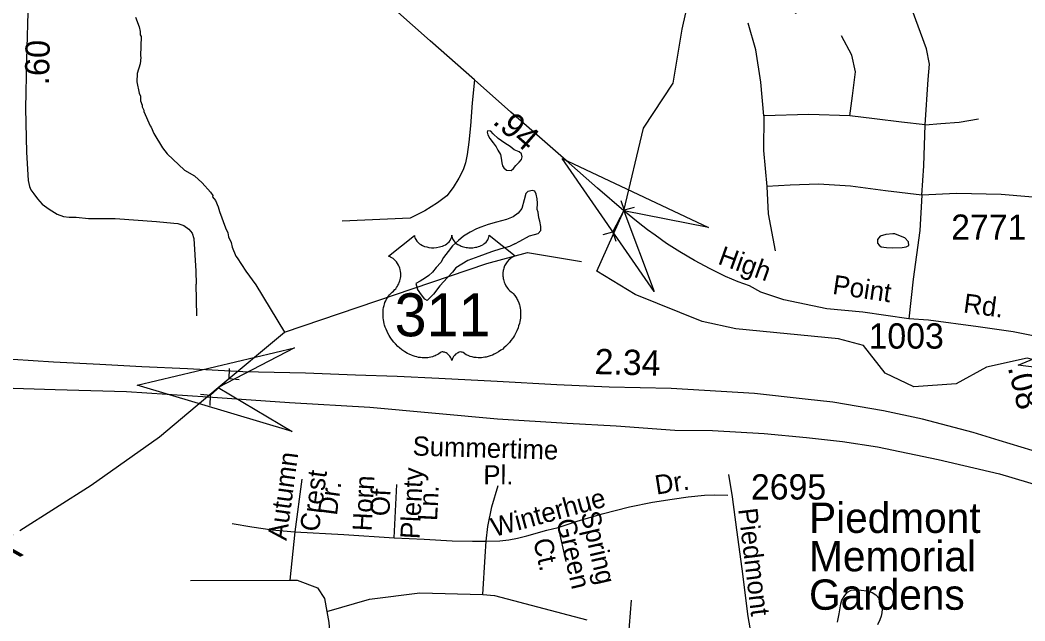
# Model space of a CAD drawing. Extents: x 1547597 to 1699558, y 810033 to 920809.
# Drawn here: x 1658248 to 1663215, y 839758 to 842729 of the extents above; entities that cross this region are included whole.
import ezdxf

# ---------------------------------------------------------------- set-up
doc = ezdxf.new("R2010")
doc.units = 0
for name, color, linetype in [('Exist Cultural Cemetery Label', 7, 'Continuous'), ('Exist Hydrographic Creek Single Shore', 7, 'Continuous'), ('Exist Hydrographic Creek Single Shore Label', 7, 'Continuous'), ('Exist Hydrographic Misc Water Feature', 7, 'Continuous'), ('Exist Road Non-System Type 51', 7, 'Continuous'), ('Exist Road Non-System Type 51 Label', 7, 'Continuous'), ('Exist Road Primary US Divided Attributed', 7, 'Continuous'), ('Exist Road Primary US Mileage Hundredths English Label', 7, 'Continuous'), ('Exist Road Primary US Shield CELL', 7, 'Continuous'), ('Exist Road Primary US Shield Number Label', 7, 'Continuous'), ('Exist Road Secondary Mileage Hundredths English Label', 7, 'Continuous'), ('Exist Road Secondary Structure Culvert Attributed CELL', 7, 'Continuous'), ('Exist Road Secondary Structure Culvert CELL', 7, 'Continuous'), ('Exist Road Secondary Structure Standard Bridge Attributed CELL', 7, 'Continuous'), ('Exist Road Secondary Type 51 Attributed', 7, 'Continuous'), ('Exist Road Secondary Type 51 Label', 7, 'Continuous'), ('Exist Road Secondary Type 51 Number Label', 7, 'Continuous')]:
    doc.layers.add(name, color=color, linetype=linetype)

msp = doc.modelspace()

# ---------------------------------------------------------------- linework, layer by layer
at = {"layer": 'Exist Hydrographic Creek Single Shore'}
for points in [[(1661099.8, 841487.1), (1661232.6, 841786.5), (1661330.1, 842195.5), (1661476.7, 842416.7), (1661520.7, 842684.6), (1661568.5, 842898.9), (1661760.1, 843058.9), (1661863.3, 843013), (1662080.9, 842762.9), (1662248.4, 842879.7), (1662533.4, 843061), (1662700.4, 843090.4), (1663467.4, 843097.8), (1663735.4, 843154.7), (1664423.3, 843495.3), (1664933.4, 843672), (1665235.4, 843843.1), (1665530.4, 844083.3), (1665655.4, 844074.2), (1665879.4, 843994.2), (1666088.4, 844026.1), (1666616.4, 844271.3), (1666935.4, 844475), (1667455.4, 844677.8)], [(1658247.5, 840205.6), (1658599, 840428.8), (1658938, 840668.6), (1659226.7, 840912.8), (1659556.1, 841185.5), (1660556.3, 841525.5), (1660757.3, 841580.6), (1661023.4, 841535.7)], [(1667525.3, 840566.5), (1667296.4, 840508.8), (1666687.4, 840452.3), (1666420.4, 840388.8), (1666121, 840130.9), (1665912.1, 840085.9), (1665316.4, 840250.9), (1665142.1, 840161.9), (1664981.4, 840167.6), (1664782.9, 840268.7), (1664388, 840450.3), (1664013.3, 840651.1), (1663467.4, 840997), (1663226.4, 841057.7), (1663026.3, 841012.5), (1662875.4, 840930.2), (1662666.4, 840914.8), (1662525.4, 840983.3), (1662418.3, 841120.1), (1662294.4, 841152.1), (1661786.4, 841201.8), (1661620.4, 841238.1), (1661288.3, 841372.8), (1661099.8, 841487.1)]]:
    msp.add_lwpolyline(points, dxfattribs=at)
at = {"layer": 'Exist Hydrographic Misc Water Feature'}
for points in [[(1658818.9, 842744.4), (1658836.5, 842696.2), (1658842.3, 842672.3), (1658842.2, 842656.3), (1658846.1, 842648.2), (1658843.5, 842552.3), (1658845.4, 842544.3), (1658841.2, 842512.4), (1658826.9, 842464.5), (1658824.6, 842424.5), (1658836.2, 842368.5), (1658844.1, 842352.5), (1658843.9, 842330.5), (1658851.8, 842308.4), (1658851.7, 842300.4), (1658859.6, 842284.4), (1658859.5, 842276.4), (1658890.9, 842206.2), (1658896.9, 842200.1), (1658908.7, 842168.1), (1658952.1, 842097.7), (1658975.9, 842067.6), (1659061.2, 841987), (1659111, 841958.6), (1659148.7, 841924.3), (1659190.3, 841878), (1659200.3, 841861.9), (1659200.2, 841855.9), (1659214, 841837.8), (1659227.8, 841805.8), (1659233.7, 841781.8), (1659263, 841701.5), (1659274.9, 841677.5), (1659278.7, 841657.4), (1659292.5, 841629.4), (1659296.3, 841605.4), (1659314, 841561.2), (1659322, 841553.2), (1659363.4, 841486.9), (1659412.9, 841420.6), (1659556.1, 841185.5)], [(1660558.4, 842182.1), (1660556.8, 842174.3), (1660560.1, 842162.4), (1660569.8, 842144.3), (1660586.6, 842122.6), (1660601.6, 842102.8), (1660610.1, 842086.5), (1660622.9, 842064), (1660627.1, 842047.1), (1660629.6, 842023.8), (1660633.5, 842008.8), (1660639.8, 841999.1), (1660652.7, 841986.5), (1660675.8, 841985.2), (1660687.4, 841994.7), (1660699.4, 842010.1), (1660714.9, 842027), (1660727.2, 842039.9), (1660730.4, 842052.6), (1660726.9, 842067.3), (1660715.5, 842077.7), (1660691.3, 842087.6), (1660670.1, 842103.5), (1660644.4, 842120.3), (1660610.8, 842144.1), (1660586.8, 842166.5), (1660574.8, 842180.6), (1660558.4, 842182.1)], [(1660694.7, 841623.5), (1660718.9, 841635.4), (1660765.9, 841662.1), (1660791.1, 841668.3), (1660809.6, 841674.5), (1660821.9, 841688), (1660822.9, 841709), (1660816.8, 841734), (1660813, 841751.8), (1660809.3, 841778.5), (1660803.9, 841793.1), (1660806.6, 841823.6), (1660803.7, 841844.7), (1660799, 841868.9), (1660792.8, 841883.5), (1660780.8, 841886.9), (1660759, 841881.5), (1660747.6, 841871.2), (1660740.7, 841840.7), (1660728.9, 841797.2), (1660710.9, 841774.1), (1660686.5, 841756.7), (1660652.4, 841742.6), (1660603.9, 841729.5), (1660562.6, 841718.8), (1660525.4, 841704.8), (1660505.1, 841696.2), (1660472.7, 841681.2), (1660441, 841660.7), (1660415, 841639.3), (1660386.5, 841613.1), (1660364.3, 841585.1), (1660340.6, 841555.6), (1660327.4, 841530.8), (1660304.5, 841505.2), (1660287.3, 841482.1), (1660268.6, 841466.2), (1660252.3, 841454.3), (1660225.5, 841437.7), (1660204.4, 841425.9), (1660210.5, 841403.3), (1660213.6, 841398.7)], [(1662562.7, 841671.9), (1662528.4, 841668.7), (1662500.5, 841661), (1662486.7, 841644), (1662487.2, 841626.8), (1662494.7, 841615.7), (1662505.6, 841608.3), (1662531.2, 841604.6), (1662560.4, 841602.1), (1662608.3, 841604.4), (1662628.5, 841608.5), (1662641.7, 841614.5), (1662639.4, 841631.8), (1662621.3, 841652.1), (1662591.5, 841664.2), (1662572.5, 841671.8), (1662562.7, 841671.9)], [(1660694.7, 841623.5), (1660667.8, 841610.2), (1660624.9, 841597.9), (1660578.7, 841583.1), (1660515.6, 841560.6), (1660462.1, 841540.3), (1660432.1, 841522.9), (1660402.1, 841504), (1660385.7, 841482.4), (1660360.3, 841456.1), (1660323.5, 841414.7), (1660291.6, 841373.2), (1660260.6, 841342.2), (1660249.4, 841349.6), (1660232.7, 841370.7), (1660213.6, 841398.7)]]:
    msp.add_lwpolyline(points, dxfattribs=at)
at = {"layer": 'Exist Road Non-System Type 51'}
for p, q in [((1659121.2, 841265.9), (1659118.9, 841422.6)), ((1659641.7, 840459.5), (1659606.2, 840197.7)), ((1660097.8, 840168.7), (1660111.4, 840432.7)), ((1659606.2, 840197.7), (1659581.9, 839959.8)), ((1660907.7, 840219.8), (1660946.7, 840051.8)), ((1659089.9, 839958), (1659581.9, 839959.8))]:
    msp.add_line(p, q, dxfattribs=at)
for points in [[(1662722.2, 842210.6), (1662737.7, 842436.2), (1662744.4, 842511.7), (1662728.8, 842587.2), (1662657.8, 842780.4)], [(1661925.5, 842255), (1661909.9, 842422.8), (1661885.5, 842582.8), (1661847.8, 842713.8)], [(1662349.4, 842255), (1662362.7, 842354), (1662378.2, 842473.9), (1662360.4, 842556.1), (1662309.4, 842651.6)], [(1660494.4, 842434), (1660483.7, 842320.2), (1660475, 842206.3), (1660466.6, 842126.2), (1660458.3, 842064.3), (1660450.1, 842022.5), (1660437.8, 841988.5), (1660417.5, 841946.7), (1660389.4, 841900.9), (1660357.1, 841860.9), (1660311, 841825.2), (1660248.7, 841785.7), (1660176.6, 841750.1), (1659840.3, 841735.4)], [(1661925.5, 842255), (1661923.3, 842084), (1661938.9, 841906.3)], [(1662349.4, 842255), (1662147.5, 842261.7), (1661925.5, 842255)], [(1662722.2, 842210.6), (1662604.6, 842223.9), (1662471.5, 842241.7), (1662349.4, 842255)], [(1662722.2, 842210.6), (1662799.9, 842217.3), (1662890.9, 842223.9), (1662986.3, 842241.7)], [(1662705.6, 841862.6), (1662715.6, 842008.5), (1662722.2, 842210.6)], [(1662705.6, 841862.6), (1662526.4, 841884.1), (1662353.3, 841908.5), (1662195.7, 841917.4), (1662054.3, 841913), (1661938.9, 841906.3)], [(1661938.9, 841906.3), (1661945.5, 841770.8), (1661981, 841588.7)], [(1663098.4, 841867), (1662876.5, 841871.5), (1662705.6, 841862.6)], [(1662705.6, 841862.6), (1662696.7, 841689.4), (1662663.4, 841447.3), (1662641.5, 841251.7)], [(1660551.5, 840152), (1660560, 840223.9), (1660580.6, 840321.7), (1660611.2, 840427.6)], [(1660907.7, 840219.8), (1661001.8, 840251.3), (1661126, 840286.6), (1661260.2, 840321.7), (1661374.3, 840345), (1661472.3, 840360.4), (1661550.3, 840372.1), (1661632.3, 840379.6), (1661682.4, 840381.2), (1661746.4, 840378.9)], [(1659296.6, 840239.6), (1659394.4, 840223), (1659494.3, 840208.3), (1659548.3, 840204), (1659606.2, 840197.7)], [(1659606.2, 840197.7), (1659848, 840184.3), (1660097.8, 840168.7)], [(1660551.5, 840152), (1660619.4, 840153.7), (1660663.5, 840159.4), (1660707.5, 840167.1), (1660753.6, 840178.7), (1660851.6, 840206.2), (1660907.7, 840219.8)], [(1660097.8, 840168.7), (1660245.8, 840161.8), (1660383.7, 840153), (1660485.5, 840152.4), (1660551.5, 840152)], [(1660535.1, 839888.6), (1660547, 840076.1), (1660551.5, 840152)], [(1659581.9, 839959.8), (1659617.4, 839960), (1659718.3, 839921.7), (1659752.7, 839869), (1659764.6, 839804.9)], [(1659764.6, 839804.9), (1659975.2, 839864.6), (1660225, 839897), (1660535.1, 839888.6)], [(1660535.1, 839888.6), (1660593.8, 839882.7), (1661050.1, 839763.7)], [(1662288.3, 839751.8), (1662296.8, 839792.8), (1662304.8, 839841.7), (1662310.9, 839859.6), (1662325, 839883.5), (1662339.2, 839899.4), (1662357.2, 839909.2), (1662383.2, 839911.1), (1662405.2, 839909.1), (1662433.2, 839906.9), (1662459.8, 839898.1), (1662479, 839886.6), (1662495.4, 839868.2), (1662506.8, 839850.4), (1662510.7, 839832.3), (1662510.6, 839816.3), (1662508.4, 839798.3), (1662504.4, 839780.4), (1662498.3, 839762.5), (1662486.2, 839738.5)], [(1659764.6, 839804.9), (1659774.9, 839749.5), (1659783.9, 839623.1), (1659785.5, 839507.9)]]:
    msp.add_lwpolyline(points, dxfattribs=at)
at = {"layer": 'Exist Road Primary US Divided Attributed'}
for points in [[(1663251.3, 840601.1), (1663087.7, 840649.6), (1662960, 840690.2), (1662709.8, 840755.7), (1662516.1, 840796.1), (1662265.4, 840840.1), (1662129.2, 840855.2), (1661879.2, 840881.7), (1661467.5, 840906.4), (1661159.7, 840914.3), (1660902, 840925.7), (1660606.2, 840941.5), (1660318.6, 840957.4), (1660112.6, 840966.6), (1659906.7, 840973.8), (1659658.9, 840983.2), (1659349.1, 840989.1), (1659075.3, 841004.7), (1658849.5, 841014.1), (1658641.7, 841025.3), (1658413.8, 841036.7), (1658211.9, 841049.8)], [(1658055.7, 840914.3), (1658422.2, 840902.7), (1658774.8, 840892.5), (1659176.5, 840866.1), (1659580.1, 840837.7), (1659977.7, 840815.4), (1660607.8, 840757.9), (1660951.9, 840735.6), (1661195, 840723.3), (1661484.7, 840701), (1661670.6, 840698.7), (1661927.3, 840684.4), (1662136.5, 840665.4), (1662313.5, 840645.2), (1662486.4, 840617.9), (1662785.9, 840556.1), (1663090.1, 840484.8), (1663305.2, 840420.6)]]:
    msp.add_lwpolyline(points, dxfattribs=at)
at = {"layer": 'Exist Road Primary US Shield CELL'}
msp.add_lwpolyline([(1660198.4, 841664.6), (1660198.7, 841659.3), (1660200, 841653), (1660201, 841649.7), (1660204, 841643.5), (1660208.8, 841636.1), (1660215.6, 841628.9), (1660223.3, 841622.6), (1660228.5, 841619.2), (1660237.2, 841614.5), (1660247.2, 841610.3), (1660258.3, 841607.1), (1660269.6, 841604.9), (1660282, 841603.5), (1660294.2, 841603.3), (1660307.4, 841604.3), (1660322, 841607.1), (1660328.7, 841608.8), (1660336.3, 841611.4), (1660343.3, 841614.3), (1660350.9, 841618.4), (1660357.1, 841622.3), (1660361.9, 841625.8), (1660368.7, 841632.4), (1660374.2, 841639.1), (1660376.4, 841642.9), (1660378.4, 841646.6), (1660381.1, 841654.3), (1660381.9, 841657.8), (1660382.4, 841664.9), (1660382.9, 841658.9), (1660383.5, 841655.2), (1660384.5, 841651.5), (1660386, 841647.6), (1660388.7, 841642.2), (1660391.7, 841637.6), (1660397.5, 841630.9), (1660401, 841627.5), (1660404.3, 841624.9), (1660413, 841618.8), (1660423.3, 841613.7), (1660428.3, 841611.5), (1660433.4, 841609.7), (1660440, 841607.7), (1660446.7, 841606.1), (1660453.4, 841604.9), (1660460.3, 841604), (1660467.2, 841603.4), (1660472.9, 841603.3), (1660479.9, 841603.3), (1660486.4, 841603.7), (1660493, 841604.5), (1660500.3, 841605.7), (1660506.1, 841607), (1660513.9, 841609), (1660520.9, 841611.6), (1660527, 841614.2), (1660535, 841618.4), (1660541.4, 841622.4), (1660546.2, 841626.2), (1660551.8, 841631.4), (1660557.1, 841637.5), (1660560.2, 841642), (1660562.4, 841646.7), (1660564.5, 841651.5), (1660565.7, 841656.7), (1660566.3, 841661.2), (1660566.4, 841665), (1660695, 841562.6), (1660692, 841561.4), (1660685, 841558), (1660679.5, 841554.7), (1660670.6, 841548.5), (1660666.8, 841545.1), (1660663, 841541.5), (1660659.5, 841537.7), (1660656.5, 841534.1), (1660652.7, 841529), (1660649.4, 841523.8), (1660646.1, 841518.1), (1660643.7, 841513.1), (1660639.8, 841502.8), (1660637.9, 841496.3), (1660636.7, 841490.7), (1660635.2, 841479.3), (1660634.8, 841473.8), (1660634.8, 841468.4), (1660635.1, 841462.7), (1660635.6, 841457.2), (1660636.6, 841451.5), (1660637.5, 841446.5), (1660639.1, 841440.4), (1660641.4, 841433.2), (1660644.2, 841426.3), (1660650.1, 841415.1), (1660657.6, 841403.7), (1660663, 841397.3), (1660668.3, 841391.9), (1660676.3, 841385.2), (1660680.6, 841381.4), (1660685.5, 841376.4), (1660693.6, 841367.1), (1660696.8, 841362.7), (1660700.1, 841357.8), (1660703.2, 841352.7), (1660706.2, 841347.2), (1660708.6, 841342.4), (1660713.2, 841331.4), (1660716.5, 841320.7), (1660718, 841315.1), (1660720.4, 841302.4), (1660721.3, 841296.2), (1660722.3, 841283.9), (1660722.3, 841269), (1660721.2, 841254.9), (1660718.5, 841238.4), (1660716.3, 841228.5), (1660712.9, 841217), (1660709.7, 841207.1), (1660703.8, 841192.4), (1660698.6, 841181.8), (1660691.8, 841169.3), (1660687.2, 841161.8), (1660681.8, 841153.7), (1660675, 841144.5), (1660667.1, 841134.6), (1660657.6, 841124.2), (1660650, 841116.5), (1660639.9, 841107.5), (1660633.9, 841102.5), (1660625.2, 841096), (1660613.4, 841088.1), (1660601.7, 841081.3), (1660591.7, 841076.2), (1660582.9, 841072.4), (1660571.5, 841068.1), (1660552.5, 841062.9), (1660545.6, 841061.4), (1660537.4, 841060.2), (1660529.7, 841059.4), (1660522.3, 841059), (1660512.3, 841059), (1660502.3, 841059.7), (1660492.9, 841061.1), (1660483.1, 841063.2), (1660472.9, 841066.2), (1660463.6, 841069.8), (1660454.1, 841074.5), (1660438.2, 841084.5), (1660433.6, 841086.9), (1660431, 841087.6), (1660424.9, 841087.9), (1660419.1, 841086.7), (1660413.2, 841084.4), (1660409.6, 841082.5), (1660404.9, 841079.3), (1660401.2, 841076.5), (1660396.8, 841072.3), (1660393.8, 841068.8), (1660391.5, 841066), (1660387, 841059), (1660385.4, 841055.6), (1660383.7, 841051.3), (1660382.3, 841044.9), (1660380.2, 841053), (1660377.9, 841058.3), (1660375.2, 841062.9), (1660372.3, 841066.9), (1660367.8, 841072), (1660363.8, 841075.9), (1660358.9, 841079.9), (1660353.8, 841083), (1660349.6, 841085.1), (1660345.8, 841086.6), (1660341.2, 841087.7), (1660337.4, 841088), (1660334.3, 841087.9), (1660330, 841087), (1660324.2, 841082.8), (1660318.7, 841079), (1660312.7, 841075.2), (1660305.5, 841071.4), (1660300.3, 841069), (1660294.1, 841066.6), (1660286.8, 841064.1), (1660278.9, 841062.1), (1660270.8, 841060.5), (1660263.6, 841059.4), (1660256, 841058.7), (1660249, 841058.4), (1660241.8, 841058.5), (1660235.1, 841059.1), (1660227.2, 841059.7), (1660217.5, 841061.2), (1660209.5, 841063), (1660201, 841065.3), (1660192.2, 841068), (1660182.9, 841071.6), (1660171.2, 841076.7), (1660163.1, 841080.9), (1660150.2, 841088.2), (1660135.2, 841098.6), (1660123.8, 841107.8), (1660115.5, 841115.4), (1660103.3, 841127.8), (1660096.1, 841136), (1660084.8, 841150.5), (1660077.6, 841161.1), (1660073, 841168.9), (1660066.1, 841181.3), (1660062.4, 841189.1), (1660057.5, 841200.5), (1660053.7, 841210.9), (1660050.5, 841220.8), (1660048.8, 841227.1), (1660046.3, 841238.2), (1660044.9, 841246), (1660043.4, 841256.7), (1660042.6, 841268), (1660042.5, 841278.4), (1660042.7, 841287.1), (1660043.7, 841297.2), (1660045.4, 841307.9), (1660047.5, 841317.1), (1660049.3, 841323.7), (1660052.1, 841331.8), (1660055.7, 841340.7), (1660059.9, 841349.2), (1660064, 841356.2), (1660069.1, 841363.8), (1660074.1, 841370.3), (1660080.7, 841377.4), (1660087.5, 841384), (1660093.8, 841389.1), (1660101.2, 841396.4), (1660105.1, 841400.8), (1660109.8, 841406.9), (1660113.5, 841412.6), (1660116.4, 841417.7), (1660120.4, 841425.2), (1660122.7, 841430.9), (1660125.7, 841439.5), (1660127.2, 841445.6), (1660128.7, 841453.4), (1660129.7, 841460.8), (1660130, 841470), (1660129.8, 841477.6), (1660128.8, 841486.5), (1660127.2, 841495), (1660125.1, 841502.4), (1660122, 841510.9), (1660119, 841517.2), (1660114.1, 841525.6), (1660108.6, 841533.4), (1660103, 841539.8), (1660097.3, 841545.5), (1660091.8, 841549.8), (1660086.6, 841553.5), (1660080.1, 841557.4), (1660073.8, 841560.6), (1660069.8, 841562.2)], close=True, dxfattribs=at)
at = {"layer": 'Exist Road Secondary Structure Culvert Attributed CELL'}
for points in [[(1661382.8, 841387.5), (1660927.7, 842045.4), (1661650.8, 841703.2), (1661232.6, 841786.5)], [(1659593.3, 840695.1), (1658826.9, 840924.4), (1659605.3, 841109), (1659226.7, 840912.8)]]:
    msp.add_lwpolyline(points, close=True, dxfattribs=at)
at = {"layer": 'Exist Road Secondary Structure Culvert CELL'}
for p, q in [((1661218.5, 841837.4), (1661235, 841789.4)), ((1661178.9, 841682.2), (1661235, 841789.4)), ((1661283.8, 841803.2), (1661235, 841789.4)), ((1661130, 841668.4), (1661178.9, 841682.2)), ((1661195.3, 841634.2), (1661178.9, 841682.2)), ((1659282.1, 841005.6), (1659280.5, 840954.9)), ((1659190.1, 840874.5), (1659280.5, 840954.9)), ((1659331.1, 840950.5), (1659280.5, 840954.9)), ((1659139.5, 840878.8), (1659190.1, 840874.5)), ((1659188.5, 840823.7), (1659190.1, 840874.5))]:
    msp.add_line(p, q, dxfattribs=at)
at = {"layer": 'Exist Road Secondary Structure Standard Bridge Attributed CELL'}
msp.add_lwpolyline([(1663423.9, 840990.7), (1663182.1, 841022), (1663407.2, 841115.8), (1663302.9, 841038.2)], close=True, dxfattribs=at)
at = {"layer": 'Exist Road Secondary Type 51 Attributed'}
for points in [[(1658288.2, 842826.4), (1658280.5, 842532.6), (1658275.2, 842292.8), (1658279.9, 842076.4), (1658288.8, 841935.3), (1658295.5, 841906.2), (1658302.2, 841890.5), (1658315.7, 841870.4), (1658333.6, 841845.8), (1658358.2, 841818.9), (1658391.7, 841794.3), (1658432, 841769.6), (1658463.3, 841758.4), (1658490.2, 841754), (1658526, 841754), (1658586.4, 841747.2), (1658718.4, 841747.2), (1658922, 841733.8), (1659008.3, 841725.5), (1659028.2, 841723.3), (1659058.5, 841713.7), (1659083.1, 841695.7), (1659098.8, 841675.6), (1659107.7, 841648.7), (1659116.7, 841487.5), (1659118.9, 841422.6)], [(1663322.5, 841153.8), (1663156.8, 841187.2), (1662984.4, 841212.5), (1662738.7, 841245.9), (1662641.5, 841251.7), (1662414.9, 841284.1), (1662235.9, 841301.3), (1662024.4, 841345.1), (1661910.2, 841383.3), (1661853.5, 841414.7), (1661797.6, 841434.8), (1661735.7, 841461.3), (1661660.1, 841499.6), (1661582.5, 841540), (1661509.3, 841583.1), (1661442.9, 841624.9), (1661387.3, 841665.3), (1661349.6, 841691.2), (1661303.7, 841727.6), (1661232.6, 841786.5), (1661102.9, 841898.8), (1660947.8, 842035.6), (1660828.4, 842138.3), (1660673.7, 842274.1), (1660494.4, 842434), (1660275.6, 842627.2), (1660100.7, 842782.2)], [(1663775.2, 841780.4), (1663351.4, 841844.8), (1663098.4, 841867)], [(1662650.7, 838863.7), (1662505.8, 839018.5), (1662424.2, 839091), (1662352.6, 839163.3), (1662261.2, 839252), (1662179.7, 839322.3), (1662102.3, 839398.9), (1662034.7, 839459.3), (1661978.9, 839513.5), (1661941.3, 839551.9), (1661899.5, 839604), (1661884.5, 839632.8), (1661863.1, 839685), (1661847.7, 839780.1), (1661818, 840015.4), (1661791.8, 840207.9), (1661770.5, 840370.7), (1661751.4, 840482.4)], [(1661240.5, 838973.4), (1661231.5, 839281.8), (1661255.5, 839672.2), (1661270.5, 839860.1)]]:
    msp.add_lwpolyline(points, dxfattribs=at)

# ---------------------------------------------------------------- texts
at = {"layer": 'Exist Cultural Cemetery Label'}
for s, p in [('Piedmont', (1662148.5, 840192.9)), ('Memorial', (1662148.5, 840002.9)), ('Gardens', (1662148.5, 839812.9))]:
    msp.add_text(s, height=150, dxfattribs=at).set_placement(p)
at = {"layer": 'Exist Hydrographic Creek Single Shore Label'}
msp.add_text('Fork', height=150, rotation=25.9569, dxfattribs=at).set_placement((1657906.8, 839907.8))
at = {"layer": 'Exist Road Non-System Type 51 Label'}
for s, rotation, p in [('Summertime', 358.3501, (1660187.7, 840576)), ('Autumn', 82.2709, (1659564.9, 840152.6)), ('Pl.', 359.8243, (1660538.3, 840432.8)), ('Crest', 82.2709, (1659724.9, 840195.7)), ('Plenty', 87.0583, (1660222.5, 840160.9)), ('Dr.', 8.945, (1661394.1, 840382)), ('Dr.', 82.2709, (1659814.1, 840276.2)), ('Horn', 87.0583, (1659986, 840199.7)), ('Of', 87.0583, (1660073.3, 840273.8)), ('Ln.', 87.0583, (1660309.3, 840250.6)), ('Winterhue', 15.2864, (1660592, 840172.3)), ('Spring', 283.0652, (1661018.8, 840289.1)), ('Green', 283.0652, (1660897.8, 840252.5)), ('Ct.', 283.0652, (1660783.6, 840155.6))]:
    msp.add_text(s, height=95, rotation=rotation, dxfattribs=at).set_placement(p)
at = {"layer": 'Exist Road Primary US Mileage Hundredths English Label'}
msp.add_text('2.34', height=125, rotation=358.5383, dxfattribs=at).set_placement((1661087.1, 840978.7))
at = {"layer": 'Exist Road Primary US Shield Number Label'}
msp.add_text('311', height=212.5, dxfattribs=at).set_placement((1660099.6, 841165.3))
at = {"layer": 'Exist Road Secondary Mileage Hundredths English Label'}
for s, rotation, p in [('.60', 88.7406, (1658390.9, 842406.8)), ('.94', 318.7241, (1660579.6, 842221.3)), ('.08', 283.672, (1663130.1, 841010.9))]:
    msp.add_text(s, height=120, rotation=rotation, dxfattribs=at).set_placement(p)
at = {"layer": 'Exist Road Secondary Type 51 Label'}
for s, rotation, p in [('High', 340.1565, (1661692.8, 841525)), ('Point', 351.5962, (1662260.8, 841375.7)), ('Rd.', 352.4085, (1662907.5, 841283.6)), ('Piedmont', 276.9295, (1661797.8, 840310.4))]:
    msp.add_text(s, height=95, rotation=rotation, dxfattribs=at).set_placement(p)
at = {"layer": 'Exist Road Secondary Type 51 Number Label'}
for s, p in [('2771', (1662850.9, 841642.7)), ('1003', (1662442.7, 841104.4)), ('2695', (1661861.1, 840358))]:
    msp.add_text(s, height=125, dxfattribs=at).set_placement(p)

doc.saveas('drawing.dxf')
